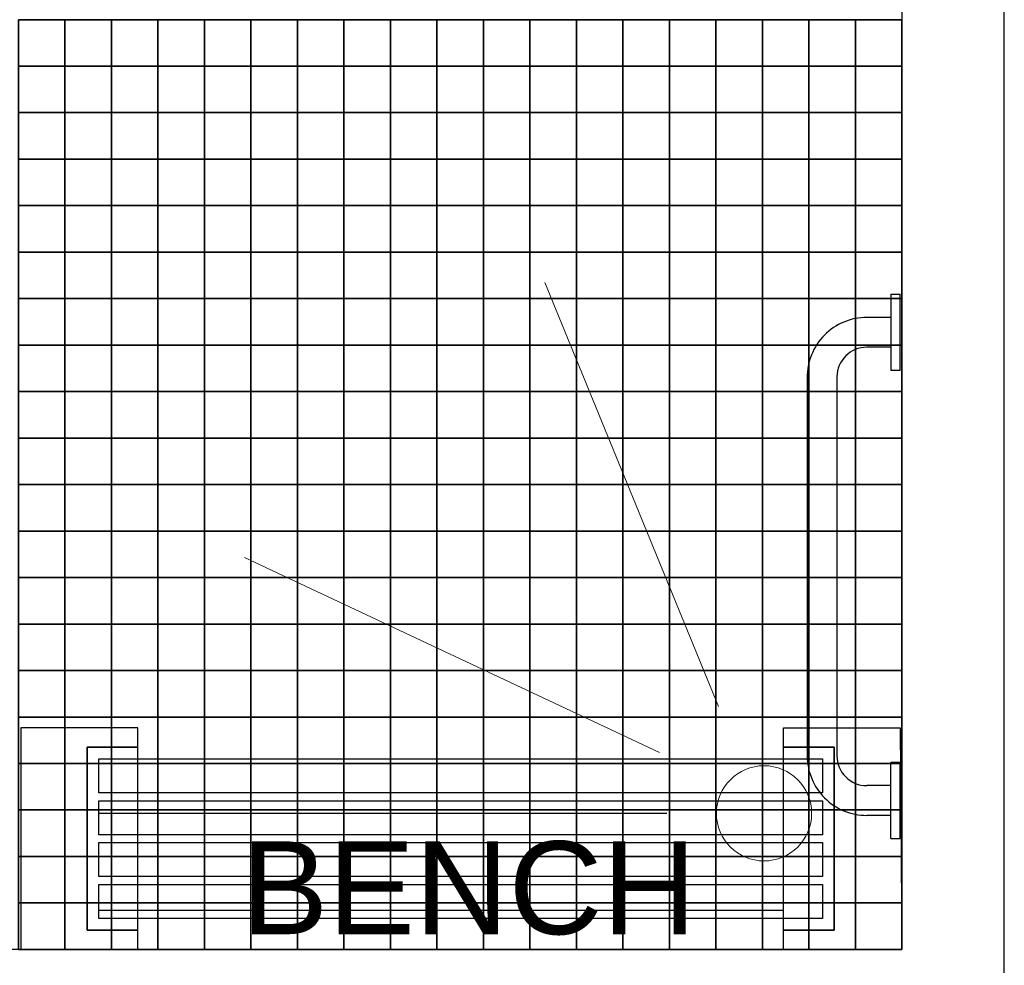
# Model space of a CAD drawing. Header units: millimetres. Extents: x -115474967 to 444143, y -74377 to 241828222.
# Tile 328 of 590: x -129907 to -128848, y 272635 to 273652. Entities that reach past the tile are written whole.
import ezdxf

# ---------------------------------------------------------------- set-up
doc = ezdxf.new("R2010")
doc.units = ezdxf.units.MM
doc.header["$MEASUREMENT"] = 0
for name, color, linetype in [('00-2 Fittings', 8, 'Continuous'), ('00-2 Walls', 4, 'Continuous'), ('00-3 Elev 02', 1, 'Continuous'), ('00-3 Elev 04', 8, 'Continuous'), ('FITT-SANT', 5, 'Continuous'), ('WINDOWS_AND_DOORS', 1, 'Continuous')]:
    doc.layers.add(name, color=color, linetype=linetype)
doc.layers.add('0_cons_01', color=40, linetype='Continuous', lineweight=0, plot=False)
doc.layers.add('G-____-____-TEXT', color=231, linetype='Continuous', lineweight=5)
doc.styles.add('Arial_2', font='arial.ttf', dxfattribs={"height": 150})

# ---------------------------------------------------------------- blocks, each defined once
blk = doc.blocks.new('1')
at = {"layer": '00-2 Fittings', "color": 9, "true_color": 0xc7c8ca}
for points in [[(-130052.3, 276760.3), (-130052.3, 276710.3), (-130102.3, 276710.3), (-130102.3, 276760.3)], [(-130002.3, 276760.3), (-130002.3, 276710.3), (-130052.3, 276710.3), (-130052.3, 276760.3)], [(-129952.3, 276760.3), (-129952.3, 276710.3), (-130002.3, 276710.3), (-130002.3, 276760.3)], [(-129902.3, 276760.3), (-129902.3, 276710.3), (-129952.3, 276710.3), (-129952.3, 276760.3)], [(-129852.3, 276760.3), (-129852.3, 276710.3), (-129902.3, 276710.3), (-129902.3, 276760.3)], [(-129802.3, 276760.3), (-129802.3, 276710.3), (-129852.3, 276710.3), (-129852.3, 276760.3)], [(-129752.3, 276760.3), (-129752.3, 276710.3), (-129802.3, 276710.3), (-129802.3, 276760.3)], [(-129702.3, 276760.3), (-129702.3, 276710.3), (-129752.3, 276710.3), (-129752.3, 276760.3)], [(-129652.3, 276760.3), (-129652.3, 276710.3), (-129702.3, 276710.3), (-129702.3, 276760.3)], [(-129602.3, 276760.3), (-129602.3, 276710.3), (-129652.3, 276710.3), (-129652.3, 276760.3)], [(-129552.3, 276760.3), (-129552.3, 276710.3), (-129602.3, 276710.3), (-129602.3, 276760.3)], [(-129502.3, 276760.3), (-129502.3, 276710.3), (-129552.3, 276710.3), (-129552.3, 276760.3)], [(-129452.3, 276760.3), (-129452.3, 276710.3), (-129502.3, 276710.3), (-129502.3, 276760.3)], [(-129402.3, 276760.3), (-129402.3, 276710.3), (-129452.3, 276710.3), (-129452.3, 276760.3)], [(-129352.3, 276760.3), (-129352.3, 276710.3), (-129402.3, 276710.3), (-129402.3, 276760.3)], [(-129302.3, 276760.3), (-129302.3, 276710.3), (-129352.3, 276710.3), (-129352.3, 276760.3)], [(-129252.3, 276760.3), (-129252.3, 276710.3), (-129302.3, 276710.3), (-129302.3, 276760.3)], [(-129202.3, 276760.3), (-129202.3, 276710.3), (-129252.3, 276710.3), (-129252.3, 276760.3)], [(-129152.3, 276760.3), (-129152.3, 276710.3), (-129202.3, 276710.3), (-129202.3, 276760.3)], [(-129102.3, 276760.3), (-129102.3, 276710.3), (-129152.3, 276710.3), (-129152.3, 276760.3)], [(-130052.3, 276710.3), (-130052.3, 276660.3), (-130102.3, 276660.3), (-130102.3, 276710.3)], [(-130002.3, 276710.3), (-130002.3, 276660.3), (-130052.3, 276660.3), (-130052.3, 276710.3)], [(-129952.3, 276710.3), (-129952.3, 276660.3), (-130002.3, 276660.3), (-130002.3, 276710.3)], [(-129902.3, 276710.3), (-129902.3, 276660.3), (-129952.3, 276660.3), (-129952.3, 276710.3)], [(-129852.3, 276710.3), (-129852.3, 276660.3), (-129902.3, 276660.3), (-129902.3, 276710.3)], [(-129802.3, 276710.3), (-129802.3, 276660.3), (-129852.3, 276660.3), (-129852.3, 276710.3)], [(-129752.3, 276710.3), (-129752.3, 276660.3), (-129802.3, 276660.3), (-129802.3, 276710.3)], [(-129702.3, 276710.3), (-129702.3, 276660.3), (-129752.3, 276660.3), (-129752.3, 276710.3)], [(-129652.3, 276710.3), (-129652.3, 276660.3), (-129702.3, 276660.3), (-129702.3, 276710.3)], [(-129602.3, 276710.3), (-129602.3, 276660.3), (-129652.3, 276660.3), (-129652.3, 276710.3)], [(-129552.3, 276710.3), (-129552.3, 276660.3), (-129602.3, 276660.3), (-129602.3, 276710.3)], [(-129502.3, 276710.3), (-129502.3, 276660.3), (-129552.3, 276660.3), (-129552.3, 276710.3)], [(-129452.3, 276710.3), (-129452.3, 276660.3), (-129502.3, 276660.3), (-129502.3, 276710.3)], [(-129402.3, 276710.3), (-129402.3, 276660.3), (-129452.3, 276660.3), (-129452.3, 276710.3)], [(-129352.3, 276710.3), (-129352.3, 276660.3), (-129402.3, 276660.3), (-129402.3, 276710.3)], [(-129302.3, 276710.3), (-129302.3, 276660.3), (-129352.3, 276660.3), (-129352.3, 276710.3)], [(-129252.3, 276710.3), (-129252.3, 276660.3), (-129302.3, 276660.3), (-129302.3, 276710.3)], [(-129202.3, 276710.3), (-129202.3, 276660.3), (-129252.3, 276660.3), (-129252.3, 276710.3)], [(-129152.3, 276710.3), (-129152.3, 276660.3), (-129202.3, 276660.3), (-129202.3, 276710.3)], [(-129102.3, 276710.3), (-129102.3, 276660.3), (-129152.3, 276660.3), (-129152.3, 276710.3)], [(-130052.3, 276660.3), (-130052.3, 276610.3), (-130102.3, 276610.3), (-130102.3, 276660.3)], [(-130002.3, 276660.3), (-130002.3, 276610.3), (-130052.3, 276610.3), (-130052.3, 276660.3)], [(-129952.3, 276660.3), (-129952.3, 276610.3), (-130002.3, 276610.3), (-130002.3, 276660.3)], [(-129902.3, 276660.3), (-129902.3, 276610.3), (-129952.3, 276610.3), (-129952.3, 276660.3)], [(-129852.3, 276660.3), (-129852.3, 276610.3), (-129902.3, 276610.3), (-129902.3, 276660.3)], [(-129802.3, 276660.3), (-129802.3, 276610.3), (-129852.3, 276610.3), (-129852.3, 276660.3)], [(-129752.3, 276660.3), (-129752.3, 276610.3), (-129802.3, 276610.3), (-129802.3, 276660.3)], [(-129702.3, 276660.3), (-129702.3, 276610.3), (-129752.3, 276610.3), (-129752.3, 276660.3)], [(-129652.3, 276660.3), (-129652.3, 276610.3), (-129702.3, 276610.3), (-129702.3, 276660.3)], [(-129602.3, 276660.3), (-129602.3, 276610.3), (-129652.3, 276610.3), (-129652.3, 276660.3)], [(-129552.3, 276660.3), (-129552.3, 276610.3), (-129602.3, 276610.3), (-129602.3, 276660.3)], [(-129502.3, 276660.3), (-129502.3, 276610.3), (-129552.3, 276610.3), (-129552.3, 276660.3)], [(-129452.3, 276660.3), (-129452.3, 276610.3), (-129502.3, 276610.3), (-129502.3, 276660.3)], [(-129402.3, 276660.3), (-129402.3, 276610.3), (-129452.3, 276610.3), (-129452.3, 276660.3)], [(-129352.3, 276660.3), (-129352.3, 276610.3), (-129402.3, 276610.3), (-129402.3, 276660.3)], [(-129302.3, 276660.3), (-129302.3, 276610.3), (-129352.3, 276610.3), (-129352.3, 276660.3)], [(-129252.3, 276660.3), (-129252.3, 276610.3), (-129302.3, 276610.3), (-129302.3, 276660.3)], [(-129202.3, 276660.3), (-129202.3, 276610.3), (-129252.3, 276610.3), (-129252.3, 276660.3)], [(-129152.3, 276660.3), (-129152.3, 276610.3), (-129202.3, 276610.3), (-129202.3, 276660.3)], [(-129102.3, 276660.3), (-129102.3, 276610.3), (-129152.3, 276610.3), (-129152.3, 276660.3)], [(-130052.3, 276610.3), (-130052.3, 276560.3), (-130102.3, 276560.3), (-130102.3, 276610.3)], [(-130002.3, 276610.3), (-130002.3, 276560.3), (-130052.3, 276560.3), (-130052.3, 276610.3)], [(-129952.3, 276610.3), (-129952.3, 276560.3), (-130002.3, 276560.3), (-130002.3, 276610.3)], [(-129902.3, 276610.3), (-129902.3, 276560.3), (-129952.3, 276560.3), (-129952.3, 276610.3)], [(-129852.3, 276610.3), (-129852.3, 276560.3), (-129902.3, 276560.3), (-129902.3, 276610.3)], [(-129802.3, 276610.3), (-129802.3, 276560.3), (-129852.3, 276560.3), (-129852.3, 276610.3)], [(-129752.3, 276610.3), (-129752.3, 276560.3), (-129802.3, 276560.3), (-129802.3, 276610.3)], [(-129702.3, 276610.3), (-129702.3, 276560.3), (-129752.3, 276560.3), (-129752.3, 276610.3)], [(-129652.3, 276610.3), (-129652.3, 276560.3), (-129702.3, 276560.3), (-129702.3, 276610.3)], [(-129602.3, 276610.3), (-129602.3, 276560.3), (-129652.3, 276560.3), (-129652.3, 276610.3)], [(-129552.3, 276610.3), (-129552.3, 276560.3), (-129602.3, 276560.3), (-129602.3, 276610.3)], [(-129502.3, 276610.3), (-129502.3, 276560.3), (-129552.3, 276560.3), (-129552.3, 276610.3)], [(-129452.3, 276610.3), (-129452.3, 276560.3), (-129502.3, 276560.3), (-129502.3, 276610.3)], [(-129402.3, 276610.3), (-129402.3, 276560.3), (-129452.3, 276560.3), (-129452.3, 276610.3)], [(-129352.3, 276610.3), (-129352.3, 276560.3), (-129402.3, 276560.3), (-129402.3, 276610.3)], [(-129302.3, 276610.3), (-129302.3, 276560.3), (-129352.3, 276560.3), (-129352.3, 276610.3)], [(-129252.3, 276610.3), (-129252.3, 276560.3), (-129302.3, 276560.3), (-129302.3, 276610.3)], [(-129202.3, 276610.3), (-129202.3, 276560.3), (-129252.3, 276560.3), (-129252.3, 276610.3)], [(-129152.3, 276610.3), (-129152.3, 276560.3), (-129202.3, 276560.3), (-129202.3, 276610.3)], [(-129102.3, 276610.3), (-129102.3, 276560.3), (-129152.3, 276560.3), (-129152.3, 276610.3)], [(-130052.3, 276560.3), (-130052.3, 276510.3), (-130102.3, 276510.3), (-130102.3, 276560.3)], [(-130002.3, 276560.3), (-130002.3, 276510.3), (-130052.3, 276510.3), (-130052.3, 276560.3)], [(-129952.3, 276560.3), (-129952.3, 276510.3), (-130002.3, 276510.3), (-130002.3, 276560.3)], [(-129902.3, 276560.3), (-129902.3, 276510.3), (-129952.3, 276510.3), (-129952.3, 276560.3)], [(-129852.3, 276560.3), (-129852.3, 276510.3), (-129902.3, 276510.3), (-129902.3, 276560.3)], [(-129802.3, 276560.3), (-129802.3, 276510.3), (-129852.3, 276510.3), (-129852.3, 276560.3)], [(-129752.3, 276560.3), (-129752.3, 276510.3), (-129802.3, 276510.3), (-129802.3, 276560.3)], [(-129702.3, 276560.3), (-129702.3, 276510.3), (-129752.3, 276510.3), (-129752.3, 276560.3)], [(-129652.3, 276560.3), (-129652.3, 276510.3), (-129702.3, 276510.3), (-129702.3, 276560.3)], [(-129602.3, 276560.3), (-129602.3, 276510.3), (-129652.3, 276510.3), (-129652.3, 276560.3)], [(-129552.3, 276560.3), (-129552.3, 276510.3), (-129602.3, 276510.3), (-129602.3, 276560.3)], [(-129502.3, 276560.3), (-129502.3, 276510.3), (-129552.3, 276510.3), (-129552.3, 276560.3)], [(-129452.3, 276560.3), (-129452.3, 276510.3), (-129502.3, 276510.3), (-129502.3, 276560.3)], [(-129402.3, 276560.3), (-129402.3, 276510.3), (-129452.3, 276510.3), (-129452.3, 276560.3)], [(-129352.3, 276560.3), (-129352.3, 276510.3), (-129402.3, 276510.3), (-129402.3, 276560.3)], [(-129302.3, 276560.3), (-129302.3, 276510.3), (-129352.3, 276510.3), (-129352.3, 276560.3)], [(-129252.3, 276560.3), (-129252.3, 276510.3), (-129302.3, 276510.3), (-129302.3, 276560.3)], [(-129202.3, 276560.3), (-129202.3, 276510.3), (-129252.3, 276510.3), (-129252.3, 276560.3)], [(-129152.3, 276560.3), (-129152.3, 276510.3), (-129202.3, 276510.3), (-129202.3, 276560.3)], [(-129102.3, 276560.3), (-129102.3, 276510.3), (-129152.3, 276510.3), (-129152.3, 276560.3)], [(-130052.3, 276510.3), (-130052.3, 276460.3), (-130102.3, 276460.3), (-130102.3, 276510.3)], [(-130002.3, 276510.3), (-130002.3, 276460.3), (-130052.3, 276460.3), (-130052.3, 276510.3)], [(-129952.3, 276510.3), (-129952.3, 276460.3), (-130002.3, 276460.3), (-130002.3, 276510.3)], [(-129902.3, 276510.3), (-129902.3, 276460.3), (-129952.3, 276460.3), (-129952.3, 276510.3)], [(-129852.3, 276510.3), (-129852.3, 276460.3), (-129902.3, 276460.3), (-129902.3, 276510.3)], [(-129802.3, 276510.3), (-129802.3, 276460.3), (-129852.3, 276460.3), (-129852.3, 276510.3)], [(-129752.3, 276510.3), (-129752.3, 276460.3), (-129802.3, 276460.3), (-129802.3, 276510.3)], [(-129702.3, 276510.3), (-129702.3, 276460.3), (-129752.3, 276460.3), (-129752.3, 276510.3)], [(-129652.3, 276510.3), (-129652.3, 276460.3), (-129702.3, 276460.3), (-129702.3, 276510.3)], [(-129602.3, 276510.3), (-129602.3, 276460.3), (-129652.3, 276460.3), (-129652.3, 276510.3)], [(-129552.3, 276510.3), (-129552.3, 276460.3), (-129602.3, 276460.3), (-129602.3, 276510.3)], [(-129502.3, 276510.3), (-129502.3, 276460.3), (-129552.3, 276460.3), (-129552.3, 276510.3)], [(-129452.3, 276510.3), (-129452.3, 276460.3), (-129502.3, 276460.3), (-129502.3, 276510.3)], [(-129402.3, 276510.3), (-129402.3, 276460.3), (-129452.3, 276460.3), (-129452.3, 276510.3)], [(-129352.3, 276510.3), (-129352.3, 276460.3), (-129402.3, 276460.3), (-129402.3, 276510.3)], [(-129302.3, 276510.3), (-129302.3, 276460.3), (-129352.3, 276460.3), (-129352.3, 276510.3)], [(-129252.3, 276510.3), (-129252.3, 276460.3), (-129302.3, 276460.3), (-129302.3, 276510.3)], [(-129202.3, 276510.3), (-129202.3, 276460.3), (-129252.3, 276460.3), (-129252.3, 276510.3)], [(-129152.3, 276510.3), (-129152.3, 276460.3), (-129202.3, 276460.3), (-129202.3, 276510.3)], [(-129102.3, 276510.3), (-129102.3, 276460.3), (-129152.3, 276460.3), (-129152.3, 276510.3)], [(-130052.3, 276460.3), (-130052.3, 276410.3), (-130102.3, 276410.3), (-130102.3, 276460.3)], [(-130002.3, 276460.3), (-130002.3, 276410.3), (-130052.3, 276410.3), (-130052.3, 276460.3)], [(-129952.3, 276460.3), (-129952.3, 276410.3), (-130002.3, 276410.3), (-130002.3, 276460.3)], [(-129902.3, 276460.3), (-129902.3, 276410.3), (-129952.3, 276410.3), (-129952.3, 276460.3)], [(-129852.3, 276460.3), (-129852.3, 276410.3), (-129902.3, 276410.3), (-129902.3, 276460.3)], [(-129802.3, 276460.3), (-129802.3, 276410.3), (-129852.3, 276410.3), (-129852.3, 276460.3)], [(-129752.3, 276460.3), (-129752.3, 276410.3), (-129802.3, 276410.3), (-129802.3, 276460.3)], [(-129702.3, 276460.3), (-129702.3, 276410.3), (-129752.3, 276410.3), (-129752.3, 276460.3)], [(-129652.3, 276460.3), (-129652.3, 276410.3), (-129702.3, 276410.3), (-129702.3, 276460.3)], [(-129602.3, 276460.3), (-129602.3, 276410.3), (-129652.3, 276410.3), (-129652.3, 276460.3)], [(-129552.3, 276460.3), (-129552.3, 276410.3), (-129602.3, 276410.3), (-129602.3, 276460.3)], [(-129502.3, 276460.3), (-129502.3, 276410.3), (-129552.3, 276410.3), (-129552.3, 276460.3)], [(-129452.3, 276460.3), (-129452.3, 276410.3), (-129502.3, 276410.3), (-129502.3, 276460.3)], [(-129402.3, 276460.3), (-129402.3, 276410.3), (-129452.3, 276410.3), (-129452.3, 276460.3)], [(-129352.3, 276460.3), (-129352.3, 276410.3), (-129402.3, 276410.3), (-129402.3, 276460.3)], [(-129302.3, 276460.3), (-129302.3, 276410.3), (-129352.3, 276410.3), (-129352.3, 276460.3)], [(-129252.3, 276460.3), (-129252.3, 276410.3), (-129302.3, 276410.3), (-129302.3, 276460.3)], [(-129202.3, 276460.3), (-129202.3, 276410.3), (-129252.3, 276410.3), (-129252.3, 276460.3)], [(-129152.3, 276460.3), (-129152.3, 276410.3), (-129202.3, 276410.3), (-129202.3, 276460.3)], [(-129102.3, 276460.3), (-129102.3, 276410.3), (-129152.3, 276410.3), (-129152.3, 276460.3)], [(-130052.3, 276410.3), (-130052.3, 276360.3), (-130102.3, 276360.3), (-130102.3, 276410.3)], [(-130002.3, 276410.3), (-130002.3, 276360.3), (-130052.3, 276360.3), (-130052.3, 276410.3)], [(-129952.3, 276410.3), (-129952.3, 276360.3), (-130002.3, 276360.3), (-130002.3, 276410.3)], [(-129902.3, 276410.3), (-129902.3, 276360.3), (-129952.3, 276360.3), (-129952.3, 276410.3)], [(-129852.3, 276410.3), (-129852.3, 276360.3), (-129902.3, 276360.3), (-129902.3, 276410.3)], [(-129802.3, 276410.3), (-129802.3, 276360.3), (-129852.3, 276360.3), (-129852.3, 276410.3)], [(-129752.3, 276410.3), (-129752.3, 276360.3), (-129802.3, 276360.3), (-129802.3, 276410.3)], [(-129702.3, 276410.3), (-129702.3, 276360.3), (-129752.3, 276360.3), (-129752.3, 276410.3)], [(-129652.3, 276410.3), (-129652.3, 276360.3), (-129702.3, 276360.3), (-129702.3, 276410.3)], [(-129602.3, 276410.3), (-129602.3, 276360.3), (-129652.3, 276360.3), (-129652.3, 276410.3)], [(-129552.3, 276410.3), (-129552.3, 276360.3), (-129602.3, 276360.3), (-129602.3, 276410.3)], [(-129502.3, 276410.3), (-129502.3, 276360.3), (-129552.3, 276360.3), (-129552.3, 276410.3)], [(-129452.3, 276410.3), (-129452.3, 276360.3), (-129502.3, 276360.3), (-129502.3, 276410.3)], [(-129402.3, 276410.3), (-129402.3, 276360.3), (-129452.3, 276360.3), (-129452.3, 276410.3)], [(-129352.3, 276410.3), (-129352.3, 276360.3), (-129402.3, 276360.3), (-129402.3, 276410.3)], [(-129302.3, 276410.3), (-129302.3, 276360.3), (-129352.3, 276360.3), (-129352.3, 276410.3)], [(-129252.3, 276410.3), (-129252.3, 276360.3), (-129302.3, 276360.3), (-129302.3, 276410.3)], [(-129202.3, 276410.3), (-129202.3, 276360.3), (-129252.3, 276360.3), (-129252.3, 276410.3)], [(-129152.3, 276410.3), (-129152.3, 276360.3), (-129202.3, 276360.3), (-129202.3, 276410.3)], [(-129102.3, 276410.3), (-129102.3, 276360.3), (-129152.3, 276360.3), (-129152.3, 276410.3)], [(-130052.3, 276360.3), (-130052.3, 276310.3), (-130102.3, 276310.3), (-130102.3, 276360.3)], [(-130002.3, 276360.3), (-130002.3, 276310.3), (-130052.3, 276310.3), (-130052.3, 276360.3)], [(-129952.3, 276360.3), (-129952.3, 276310.3), (-130002.3, 276310.3), (-130002.3, 276360.3)], [(-129902.3, 276360.3), (-129902.3, 276310.3), (-129952.3, 276310.3), (-129952.3, 276360.3)], [(-129852.3, 276360.3), (-129852.3, 276310.3), (-129902.3, 276310.3), (-129902.3, 276360.3)], [(-129802.3, 276360.3), (-129802.3, 276310.3), (-129852.3, 276310.3), (-129852.3, 276360.3)], [(-129752.3, 276360.3), (-129752.3, 276310.3), (-129802.3, 276310.3), (-129802.3, 276360.3)], [(-129702.3, 276360.3), (-129702.3, 276310.3), (-129752.3, 276310.3), (-129752.3, 276360.3)], [(-129652.3, 276360.3), (-129652.3, 276310.3), (-129702.3, 276310.3), (-129702.3, 276360.3)], [(-129602.3, 276360.3), (-129602.3, 276310.3), (-129652.3, 276310.3), (-129652.3, 276360.3)], [(-129552.3, 276360.3), (-129552.3, 276310.3), (-129602.3, 276310.3), (-129602.3, 276360.3)], [(-129502.3, 276360.3), (-129502.3, 276310.3), (-129552.3, 276310.3), (-129552.3, 276360.3)], [(-129452.3, 276360.3), (-129452.3, 276310.3), (-129502.3, 276310.3), (-129502.3, 276360.3)], [(-129402.3, 276360.3), (-129402.3, 276310.3), (-129452.3, 276310.3), (-129452.3, 276360.3)], [(-129352.3, 276360.3), (-129352.3, 276310.3), (-129402.3, 276310.3), (-129402.3, 276360.3)], [(-129302.3, 276360.3), (-129302.3, 276310.3), (-129352.3, 276310.3), (-129352.3, 276360.3)], [(-129252.3, 276360.3), (-129252.3, 276310.3), (-129302.3, 276310.3), (-129302.3, 276360.3)], [(-129202.3, 276360.3), (-129202.3, 276310.3), (-129252.3, 276310.3), (-129252.3, 276360.3)], [(-129152.3, 276360.3), (-129152.3, 276310.3), (-129202.3, 276310.3), (-129202.3, 276360.3)], [(-129102.3, 276360.3), (-129102.3, 276310.3), (-129152.3, 276310.3), (-129152.3, 276360.3)], [(-130052.3, 276310.3), (-130052.3, 276260.3), (-130102.3, 276260.3), (-130102.3, 276310.3)], [(-130002.3, 276310.3), (-130002.3, 276260.3), (-130052.3, 276260.3), (-130052.3, 276310.3)], [(-129952.3, 276310.3), (-129952.3, 276260.3), (-130002.3, 276260.3), (-130002.3, 276310.3)], [(-129902.3, 276310.3), (-129902.3, 276260.3), (-129952.3, 276260.3), (-129952.3, 276310.3)], [(-129852.3, 276310.3), (-129852.3, 276260.3), (-129902.3, 276260.3), (-129902.3, 276310.3)], [(-129802.3, 276310.3), (-129802.3, 276260.3), (-129852.3, 276260.3), (-129852.3, 276310.3)], [(-129752.3, 276310.3), (-129752.3, 276260.3), (-129802.3, 276260.3), (-129802.3, 276310.3)], [(-129702.3, 276310.3), (-129702.3, 276260.3), (-129752.3, 276260.3), (-129752.3, 276310.3)], [(-129652.3, 276310.3), (-129652.3, 276260.3), (-129702.3, 276260.3), (-129702.3, 276310.3)], [(-129602.3, 276310.3), (-129602.3, 276260.3), (-129652.3, 276260.3), (-129652.3, 276310.3)], [(-129552.3, 276310.3), (-129552.3, 276260.3), (-129602.3, 276260.3), (-129602.3, 276310.3)], [(-129502.3, 276310.3), (-129502.3, 276260.3), (-129552.3, 276260.3), (-129552.3, 276310.3)], [(-129452.3, 276310.3), (-129452.3, 276260.3), (-129502.3, 276260.3), (-129502.3, 276310.3)], [(-129402.3, 276310.3), (-129402.3, 276260.3), (-129452.3, 276260.3), (-129452.3, 276310.3)], [(-129352.3, 276310.3), (-129352.3, 276260.3), (-129402.3, 276260.3), (-129402.3, 276310.3)], [(-129302.3, 276310.3), (-129302.3, 276260.3), (-129352.3, 276260.3), (-129352.3, 276310.3)], [(-129252.3, 276310.3), (-129252.3, 276260.3), (-129302.3, 276260.3), (-129302.3, 276310.3)], [(-129202.3, 276310.3), (-129202.3, 276260.3), (-129252.3, 276260.3), (-129252.3, 276310.3)], [(-129152.3, 276310.3), (-129152.3, 276260.3), (-129202.3, 276260.3), (-129202.3, 276310.3)], [(-129102.3, 276310.3), (-129102.3, 276260.3), (-129152.3, 276260.3), (-129152.3, 276310.3)], [(-130052.3, 276260.3), (-130052.3, 276210.3), (-130102.3, 276210.3), (-130102.3, 276260.3)], [(-130002.3, 276260.3), (-130002.3, 276210.3), (-130052.3, 276210.3), (-130052.3, 276260.3)], [(-129952.3, 276260.3), (-129952.3, 276210.3), (-130002.3, 276210.3), (-130002.3, 276260.3)], [(-129902.3, 276260.3), (-129902.3, 276210.3), (-129952.3, 276210.3), (-129952.3, 276260.3)], [(-129852.3, 276260.3), (-129852.3, 276210.3), (-129902.3, 276210.3), (-129902.3, 276260.3)], [(-129802.3, 276260.3), (-129802.3, 276210.3), (-129852.3, 276210.3), (-129852.3, 276260.3)], [(-129752.3, 276260.3), (-129752.3, 276210.3), (-129802.3, 276210.3), (-129802.3, 276260.3)], [(-129702.3, 276260.3), (-129702.3, 276210.3), (-129752.3, 276210.3), (-129752.3, 276260.3)], [(-129652.3, 276260.3), (-129652.3, 276210.3), (-129702.3, 276210.3), (-129702.3, 276260.3)], [(-129602.3, 276260.3), (-129602.3, 276210.3), (-129652.3, 276210.3), (-129652.3, 276260.3)], [(-129552.3, 276260.3), (-129552.3, 276210.3), (-129602.3, 276210.3), (-129602.3, 276260.3)], [(-129502.3, 276260.3), (-129502.3, 276210.3), (-129552.3, 276210.3), (-129552.3, 276260.3)], [(-129452.3, 276260.3), (-129452.3, 276210.3), (-129502.3, 276210.3), (-129502.3, 276260.3)], [(-129402.3, 276260.3), (-129402.3, 276210.3), (-129452.3, 276210.3), (-129452.3, 276260.3)], [(-129352.3, 276260.3), (-129352.3, 276210.3), (-129402.3, 276210.3), (-129402.3, 276260.3)], [(-129302.3, 276260.3), (-129302.3, 276210.3), (-129352.3, 276210.3), (-129352.3, 276260.3)], [(-129252.3, 276260.3), (-129252.3, 276210.3), (-129302.3, 276210.3), (-129302.3, 276260.3)], [(-129202.3, 276260.3), (-129202.3, 276210.3), (-129252.3, 276210.3), (-129252.3, 276260.3)], [(-129152.3, 276260.3), (-129152.3, 276210.3), (-129202.3, 276210.3), (-129202.3, 276260.3)], [(-129102.3, 276260.3), (-129102.3, 276210.3), (-129152.3, 276210.3), (-129152.3, 276260.3)], [(-130052.3, 276210.3), (-130052.3, 276160.3), (-130102.3, 276160.3), (-130102.3, 276210.3)], [(-130002.3, 276210.3), (-130002.3, 276160.3), (-130052.3, 276160.3), (-130052.3, 276210.3)], [(-129952.3, 276210.3), (-129952.3, 276160.3), (-130002.3, 276160.3), (-130002.3, 276210.3)], [(-129902.3, 276210.3), (-129902.3, 276160.3), (-129952.3, 276160.3), (-129952.3, 276210.3)], [(-129852.3, 276210.3), (-129852.3, 276160.3), (-129902.3, 276160.3), (-129902.3, 276210.3)], [(-129802.3, 276210.3), (-129802.3, 276160.3), (-129852.3, 276160.3), (-129852.3, 276210.3)], [(-129752.3, 276210.3), (-129752.3, 276160.3), (-129802.3, 276160.3), (-129802.3, 276210.3)], [(-129702.3, 276210.3), (-129702.3, 276160.3), (-129752.3, 276160.3), (-129752.3, 276210.3)], [(-129652.3, 276210.3), (-129652.3, 276160.3), (-129702.3, 276160.3), (-129702.3, 276210.3)], [(-129602.3, 276210.3), (-129602.3, 276160.3), (-129652.3, 276160.3), (-129652.3, 276210.3)], [(-129552.3, 276210.3), (-129552.3, 276160.3), (-129602.3, 276160.3), (-129602.3, 276210.3)], [(-129502.3, 276210.3), (-129502.3, 276160.3), (-129552.3, 276160.3), (-129552.3, 276210.3)], [(-129452.3, 276210.3), (-129452.3, 276160.3), (-129502.3, 276160.3), (-129502.3, 276210.3)], [(-129402.3, 276210.3), (-129402.3, 276160.3), (-129452.3, 276160.3), (-129452.3, 276210.3)], [(-129352.3, 276210.3), (-129352.3, 276160.3), (-129402.3, 276160.3), (-129402.3, 276210.3)], [(-129302.3, 276210.3), (-129302.3, 276160.3), (-129352.3, 276160.3), (-129352.3, 276210.3)], [(-129252.3, 276210.3), (-129252.3, 276160.3), (-129302.3, 276160.3), (-129302.3, 276210.3)], [(-129202.3, 276210.3), (-129202.3, 276160.3), (-129252.3, 276160.3), (-129252.3, 276210.3)], [(-129152.3, 276210.3), (-129152.3, 276160.3), (-129202.3, 276160.3), (-129202.3, 276210.3)], [(-129102.3, 276210.3), (-129102.3, 276160.3), (-129152.3, 276160.3), (-129152.3, 276210.3)], [(-130052.3, 276160.3), (-130052.3, 276110.3), (-130102.3, 276110.3), (-130102.3, 276160.3)], [(-130002.3, 276160.3), (-130002.3, 276110.3), (-130052.3, 276110.3), (-130052.3, 276160.3)], [(-129952.3, 276160.3), (-129952.3, 276110.3), (-130002.3, 276110.3), (-130002.3, 276160.3)], [(-129902.3, 276160.3), (-129902.3, 276110.3), (-129952.3, 276110.3), (-129952.3, 276160.3)], [(-129852.3, 276160.3), (-129852.3, 276110.3), (-129902.3, 276110.3), (-129902.3, 276160.3)], [(-129802.3, 276160.3), (-129802.3, 276110.3), (-129852.3, 276110.3), (-129852.3, 276160.3)], [(-129752.3, 276160.3), (-129752.3, 276110.3), (-129802.3, 276110.3), (-129802.3, 276160.3)], [(-129702.3, 276160.3), (-129702.3, 276110.3), (-129752.3, 276110.3), (-129752.3, 276160.3)], [(-129652.3, 276160.3), (-129652.3, 276110.3), (-129702.3, 276110.3), (-129702.3, 276160.3)], [(-129602.3, 276160.3), (-129602.3, 276110.3), (-129652.3, 276110.3), (-129652.3, 276160.3)], [(-129552.3, 276160.3), (-129552.3, 276110.3), (-129602.3, 276110.3), (-129602.3, 276160.3)], [(-129502.3, 276160.3), (-129502.3, 276110.3), (-129552.3, 276110.3), (-129552.3, 276160.3)], [(-129452.3, 276160.3), (-129452.3, 276110.3), (-129502.3, 276110.3), (-129502.3, 276160.3)], [(-129402.3, 276160.3), (-129402.3, 276110.3), (-129452.3, 276110.3), (-129452.3, 276160.3)], [(-129352.3, 276160.3), (-129352.3, 276110.3), (-129402.3, 276110.3), (-129402.3, 276160.3)], [(-129302.3, 276160.3), (-129302.3, 276110.3), (-129352.3, 276110.3), (-129352.3, 276160.3)], [(-129252.3, 276160.3), (-129252.3, 276110.3), (-129302.3, 276110.3), (-129302.3, 276160.3)], [(-129202.3, 276160.3), (-129202.3, 276110.3), (-129252.3, 276110.3), (-129252.3, 276160.3)], [(-129152.3, 276160.3), (-129152.3, 276110.3), (-129202.3, 276110.3), (-129202.3, 276160.3)], [(-129102.3, 276160.3), (-129102.3, 276110.3), (-129152.3, 276110.3), (-129152.3, 276160.3)], [(-130052.3, 276110.3), (-130052.3, 276060.3), (-130102.3, 276060.3), (-130102.3, 276110.3)], [(-130002.3, 276110.3), (-130002.3, 276060.3), (-130052.3, 276060.3), (-130052.3, 276110.3)], [(-129952.3, 276110.3), (-129952.3, 276060.3), (-130002.3, 276060.3), (-130002.3, 276110.3)], [(-129902.3, 276110.3), (-129902.3, 276060.3), (-129952.3, 276060.3), (-129952.3, 276110.3)], [(-129852.3, 276110.3), (-129852.3, 276060.3), (-129902.3, 276060.3), (-129902.3, 276110.3)], [(-129802.3, 276110.3), (-129802.3, 276060.3), (-129852.3, 276060.3), (-129852.3, 276110.3)], [(-129752.3, 276110.3), (-129752.3, 276060.3), (-129802.3, 276060.3), (-129802.3, 276110.3)], [(-129702.3, 276110.3), (-129702.3, 276060.3), (-129752.3, 276060.3), (-129752.3, 276110.3)], [(-129652.3, 276110.3), (-129652.3, 276060.3), (-129702.3, 276060.3), (-129702.3, 276110.3)], [(-129602.3, 276110.3), (-129602.3, 276060.3), (-129652.3, 276060.3), (-129652.3, 276110.3)], [(-129552.3, 276110.3), (-129552.3, 276060.3), (-129602.3, 276060.3), (-129602.3, 276110.3)], [(-129502.3, 276110.3), (-129502.3, 276060.3), (-129552.3, 276060.3), (-129552.3, 276110.3)], [(-129452.3, 276110.3), (-129452.3, 276060.3), (-129502.3, 276060.3), (-129502.3, 276110.3)], [(-129402.3, 276110.3), (-129402.3, 276060.3), (-129452.3, 276060.3), (-129452.3, 276110.3)], [(-129352.3, 276110.3), (-129352.3, 276060.3), (-129402.3, 276060.3), (-129402.3, 276110.3)], [(-129302.3, 276110.3), (-129302.3, 276060.3), (-129352.3, 276060.3), (-129352.3, 276110.3)], [(-129252.3, 276110.3), (-129252.3, 276060.3), (-129302.3, 276060.3), (-129302.3, 276110.3)], [(-129202.3, 276110.3), (-129202.3, 276060.3), (-129252.3, 276060.3), (-129252.3, 276110.3)], [(-129152.3, 276110.3), (-129152.3, 276060.3), (-129202.3, 276060.3), (-129202.3, 276110.3)], [(-129102.3, 276110.3), (-129102.3, 276060.3), (-129152.3, 276060.3), (-129152.3, 276110.3)], [(-130052.3, 276060.3), (-130052.3, 276010.3), (-130102.3, 276010.3), (-130102.3, 276060.3)], [(-130002.3, 276060.3), (-130002.3, 276010.3), (-130052.3, 276010.3), (-130052.3, 276060.3)], [(-129952.3, 276060.3), (-129952.3, 276010.3), (-130002.3, 276010.3), (-130002.3, 276060.3)], [(-129902.3, 276060.3), (-129902.3, 276010.3), (-129952.3, 276010.3), (-129952.3, 276060.3)], [(-129852.3, 276060.3), (-129852.3, 276010.3), (-129902.3, 276010.3), (-129902.3, 276060.3)], [(-129802.3, 276060.3), (-129802.3, 276010.3), (-129852.3, 276010.3), (-129852.3, 276060.3)], [(-129752.3, 276060.3), (-129752.3, 276010.3), (-129802.3, 276010.3), (-129802.3, 276060.3)], [(-129702.3, 276060.3), (-129702.3, 276010.3), (-129752.3, 276010.3), (-129752.3, 276060.3)], [(-129652.3, 276060.3), (-129652.3, 276010.3), (-129702.3, 276010.3), (-129702.3, 276060.3)], [(-129602.3, 276060.3), (-129602.3, 276010.3), (-129652.3, 276010.3), (-129652.3, 276060.3)], [(-129552.3, 276060.3), (-129552.3, 276010.3), (-129602.3, 276010.3), (-129602.3, 276060.3)], [(-129502.3, 276060.3), (-129502.3, 276010.3), (-129552.3, 276010.3), (-129552.3, 276060.3)], [(-129452.3, 276060.3), (-129452.3, 276010.3), (-129502.3, 276010.3), (-129502.3, 276060.3)], [(-129402.3, 276060.3), (-129402.3, 276010.3), (-129452.3, 276010.3), (-129452.3, 276060.3)], [(-129352.3, 276060.3), (-129352.3, 276010.3), (-129402.3, 276010.3), (-129402.3, 276060.3)], [(-129302.3, 276060.3), (-129302.3, 276010.3), (-129352.3, 276010.3), (-129352.3, 276060.3)], [(-129252.3, 276060.3), (-129252.3, 276010.3), (-129302.3, 276010.3), (-129302.3, 276060.3)], [(-129202.3, 276060.3), (-129202.3, 276010.3), (-129252.3, 276010.3), (-129252.3, 276060.3)], [(-129152.3, 276060.3), (-129152.3, 276010.3), (-129202.3, 276010.3), (-129202.3, 276060.3)], [(-129102.3, 276060.3), (-129102.3, 276010.3), (-129152.3, 276010.3), (-129152.3, 276060.3)], [(-130052.3, 276010.3), (-130052.3, 275960.3), (-130102.3, 275960.3), (-130102.3, 276010.3)], [(-130002.3, 276010.3), (-130002.3, 275960.3), (-130052.3, 275960.3), (-130052.3, 276010.3)], [(-129952.3, 276010.3), (-129952.3, 275960.3), (-130002.3, 275960.3), (-130002.3, 276010.3)], [(-129902.3, 276010.3), (-129902.3, 275960.3), (-129952.3, 275960.3), (-129952.3, 276010.3)], [(-129852.3, 276010.3), (-129852.3, 275960.3), (-129902.3, 275960.3), (-129902.3, 276010.3)], [(-129802.3, 276010.3), (-129802.3, 275960.3), (-129852.3, 275960.3), (-129852.3, 276010.3)], [(-129752.3, 276010.3), (-129752.3, 275960.3), (-129802.3, 275960.3), (-129802.3, 276010.3)], [(-129702.3, 276010.3), (-129702.3, 275960.3), (-129752.3, 275960.3), (-129752.3, 276010.3)], [(-129652.3, 276010.3), (-129652.3, 275960.3), (-129702.3, 275960.3), (-129702.3, 276010.3)], [(-129602.3, 276010.3), (-129602.3, 275960.3), (-129652.3, 275960.3), (-129652.3, 276010.3)], [(-129552.3, 276010.3), (-129552.3, 275960.3), (-129602.3, 275960.3), (-129602.3, 276010.3)], [(-129502.3, 276010.3), (-129502.3, 275960.3), (-129552.3, 275960.3), (-129552.3, 276010.3)], [(-129452.3, 276010.3), (-129452.3, 275960.3), (-129502.3, 275960.3), (-129502.3, 276010.3)], [(-129402.3, 276010.3), (-129402.3, 275960.3), (-129452.3, 275960.3), (-129452.3, 276010.3)], [(-129352.3, 276010.3), (-129352.3, 275960.3), (-129402.3, 275960.3), (-129402.3, 276010.3)], [(-129302.3, 276010.3), (-129302.3, 275960.3), (-129352.3, 275960.3), (-129352.3, 276010.3)], [(-129252.3, 276010.3), (-129252.3, 275960.3), (-129302.3, 275960.3), (-129302.3, 276010.3)], [(-129202.3, 276010.3), (-129202.3, 275960.3), (-129252.3, 275960.3), (-129252.3, 276010.3)], [(-129152.3, 276010.3), (-129152.3, 275960.3), (-129202.3, 275960.3), (-129202.3, 276010.3)], [(-129102.3, 276010.3), (-129102.3, 275960.3), (-129152.3, 275960.3), (-129152.3, 276010.3)], [(-130052.3, 275960.3), (-130052.3, 275910.3), (-130102.3, 275910.3), (-130102.3, 275960.3)], [(-130002.3, 275960.3), (-130002.3, 275910.3), (-130052.3, 275910.3), (-130052.3, 275960.3)], [(-129952.3, 275960.3), (-129952.3, 275910.3), (-130002.3, 275910.3), (-130002.3, 275960.3)], [(-129902.3, 275960.3), (-129902.3, 275910.3), (-129952.3, 275910.3), (-129952.3, 275960.3)], [(-129852.3, 275960.3), (-129852.3, 275910.3), (-129902.3, 275910.3), (-129902.3, 275960.3)], [(-129802.3, 275960.3), (-129802.3, 275910.3), (-129852.3, 275910.3), (-129852.3, 275960.3)], [(-129752.3, 275960.3), (-129752.3, 275910.3), (-129802.3, 275910.3), (-129802.3, 275960.3)], [(-129702.3, 275960.3), (-129702.3, 275910.3), (-129752.3, 275910.3), (-129752.3, 275960.3)], [(-129652.3, 275960.3), (-129652.3, 275910.3), (-129702.3, 275910.3), (-129702.3, 275960.3)], [(-129602.3, 275960.3), (-129602.3, 275910.3), (-129652.3, 275910.3), (-129652.3, 275960.3)], [(-129552.3, 275960.3), (-129552.3, 275910.3), (-129602.3, 275910.3), (-129602.3, 275960.3)], [(-129502.3, 275960.3), (-129502.3, 275910.3), (-129552.3, 275910.3), (-129552.3, 275960.3)], [(-129452.3, 275960.3), (-129452.3, 275910.3), (-129502.3, 275910.3), (-129502.3, 275960.3)], [(-129402.3, 275960.3), (-129402.3, 275910.3), (-129452.3, 275910.3), (-129452.3, 275960.3)], [(-129352.3, 275960.3), (-129352.3, 275910.3), (-129402.3, 275910.3), (-129402.3, 275960.3)], [(-129302.3, 275960.3), (-129302.3, 275910.3), (-129352.3, 275910.3), (-129352.3, 275960.3)], [(-129252.3, 275960.3), (-129252.3, 275910.3), (-129302.3, 275910.3), (-129302.3, 275960.3)], [(-129202.3, 275960.3), (-129202.3, 275910.3), (-129252.3, 275910.3), (-129252.3, 275960.3)], [(-129152.3, 275960.3), (-129152.3, 275910.3), (-129202.3, 275910.3), (-129202.3, 275960.3)], [(-129102.3, 275960.3), (-129102.3, 275910.3), (-129152.3, 275910.3), (-129152.3, 275960.3)], [(-130052.3, 275910.3), (-130052.3, 275860.3), (-130102.3, 275860.3), (-130102.3, 275910.3)], [(-130002.3, 275910.3), (-130002.3, 275860.3), (-130052.3, 275860.3), (-130052.3, 275910.3)], [(-129952.3, 275910.3), (-129952.3, 275860.3), (-130002.3, 275860.3), (-130002.3, 275910.3)], [(-129902.3, 275910.3), (-129902.3, 275860.3), (-129952.3, 275860.3), (-129952.3, 275910.3)], [(-129852.3, 275910.3), (-129852.3, 275860.3), (-129902.3, 275860.3), (-129902.3, 275910.3)], [(-129802.3, 275910.3), (-129802.3, 275860.3), (-129852.3, 275860.3), (-129852.3, 275910.3)], [(-129752.3, 275910.3), (-129752.3, 275860.3), (-129802.3, 275860.3), (-129802.3, 275910.3)], [(-129702.3, 275910.3), (-129702.3, 275860.3), (-129752.3, 275860.3), (-129752.3, 275910.3)], [(-129652.3, 275910.3), (-129652.3, 275860.3), (-129702.3, 275860.3), (-129702.3, 275910.3)], [(-129602.3, 275910.3), (-129602.3, 275860.3), (-129652.3, 275860.3), (-129652.3, 275910.3)], [(-129552.3, 275910.3), (-129552.3, 275860.3), (-129602.3, 275860.3), (-129602.3, 275910.3)], [(-129502.3, 275910.3), (-129502.3, 275860.3), (-129552.3, 275860.3), (-129552.3, 275910.3)], [(-129452.3, 275910.3), (-129452.3, 275860.3), (-129502.3, 275860.3), (-129502.3, 275910.3)], [(-129402.3, 275910.3), (-129402.3, 275860.3), (-129452.3, 275860.3), (-129452.3, 275910.3)], [(-129352.3, 275910.3), (-129352.3, 275860.3), (-129402.3, 275860.3), (-129402.3, 275910.3)], [(-129302.3, 275910.3), (-129302.3, 275860.3), (-129352.3, 275860.3), (-129352.3, 275910.3)], [(-129252.3, 275910.3), (-129252.3, 275860.3), (-129302.3, 275860.3), (-129302.3, 275910.3)], [(-129202.3, 275910.3), (-129202.3, 275860.3), (-129252.3, 275860.3), (-129252.3, 275910.3)], [(-129152.3, 275910.3), (-129152.3, 275860.3), (-129202.3, 275860.3), (-129202.3, 275910.3)], [(-129102.3, 275910.3), (-129102.3, 275860.3), (-129152.3, 275860.3), (-129152.3, 275910.3)], [(-130052.3, 275860.3), (-130052.3, 275810.3), (-130102.3, 275810.3), (-130102.3, 275860.3)], [(-130002.3, 275860.3), (-130002.3, 275810.3), (-130052.3, 275810.3), (-130052.3, 275860.3)], [(-129952.3, 275860.3), (-129952.3, 275810.3), (-130002.3, 275810.3), (-130002.3, 275860.3)], [(-129902.3, 275860.3), (-129902.3, 275810.3), (-129952.3, 275810.3), (-129952.3, 275860.3)], [(-129852.3, 275860.3), (-129852.3, 275810.3), (-129902.3, 275810.3), (-129902.3, 275860.3)], [(-129802.3, 275860.3), (-129802.3, 275810.3), (-129852.3, 275810.3), (-129852.3, 275860.3)], [(-129752.3, 275860.3), (-129752.3, 275810.3), (-129802.3, 275810.3), (-129802.3, 275860.3)], [(-129702.3, 275860.3), (-129702.3, 275810.3), (-129752.3, 275810.3), (-129752.3, 275860.3)], [(-129652.3, 275860.3), (-129652.3, 275810.3), (-129702.3, 275810.3), (-129702.3, 275860.3)], [(-129602.3, 275860.3), (-129602.3, 275810.3), (-129652.3, 275810.3), (-129652.3, 275860.3)], [(-129552.3, 275860.3), (-129552.3, 275810.3), (-129602.3, 275810.3), (-129602.3, 275860.3)], [(-129502.3, 275860.3), (-129502.3, 275810.3), (-129552.3, 275810.3), (-129552.3, 275860.3)], [(-129452.3, 275860.3), (-129452.3, 275810.3), (-129502.3, 275810.3), (-129502.3, 275860.3)], [(-129402.3, 275860.3), (-129402.3, 275810.3), (-129452.3, 275810.3), (-129452.3, 275860.3)], [(-129352.3, 275860.3), (-129352.3, 275810.3), (-129402.3, 275810.3), (-129402.3, 275860.3)], [(-129302.3, 275860.3), (-129302.3, 275810.3), (-129352.3, 275810.3), (-129352.3, 275860.3)], [(-129252.3, 275860.3), (-129252.3, 275810.3), (-129302.3, 275810.3), (-129302.3, 275860.3)], [(-129202.3, 275860.3), (-129202.3, 275810.3), (-129252.3, 275810.3), (-129252.3, 275860.3)], [(-129152.3, 275860.3), (-129152.3, 275810.3), (-129202.3, 275810.3), (-129202.3, 275860.3)], [(-129102.3, 275860.3), (-129102.3, 275810.3), (-129152.3, 275810.3), (-129152.3, 275860.3)]]:
    blk.add_lwpolyline(points, close=True, dxfattribs=at)
at = {"layer": '00-2 Walls'}
for p, q in [((-128992.2, 276870.3), (-132163.2, 276870.3)), ((-132053.2, 276760.3), (-129102.3, 276760.3)), ((-129102.3, 276760.3), (-129102.3, 274560.3))]:
    blk.add_line(p, q, dxfattribs=at)
for points in [[(-128992.2, 276870.3), (-132053.2, 276870.3)], [(-132053.2, 276760.3), (-129102.3, 276760.3)], [(-129102.3, 276758.4), (-129102.3, 274558.4)]]:
    blk.add_lwpolyline(points, dxfattribs=at)
at = {"layer": '00-3 Elev 02'}
for points in [[(-130052.3, 276710.3), (-130052.3, 276760.3), (-130102.3, 276760.3), (-130102.3, 276710.3)], [(-129752.3, 276710.3), (-129752.3, 276760.3), (-130052.3, 276760.3), (-130052.3, 276710.3)], [(-129452.3, 276710.3), (-129452.3, 276760.3), (-129752.3, 276760.3), (-129752.3, 276710.3)], [(-129152.3, 276710.3), (-129152.3, 276760.3), (-129452.3, 276760.3), (-129452.3, 276710.3)], [(-129102.3, 276710.3), (-129102.3, 276760.3), (-129152.3, 276760.3), (-129152.3, 276710.3)], [(-130052.3, 276410.3), (-130052.3, 276710.3), (-130102.3, 276710.3), (-130102.3, 276410.3)], [(-129752.3, 276410.3), (-129752.3, 276710.3), (-130052.3, 276710.3), (-130052.3, 276410.3)], [(-129452.3, 276410.3), (-129452.3, 276710.3), (-129752.3, 276710.3), (-129752.3, 276410.3)], [(-129152.3, 276410.3), (-129152.3, 276710.3), (-129452.3, 276710.3), (-129452.3, 276410.3)], [(-129102.3, 276410.3), (-129102.3, 276710.3), (-129152.3, 276710.3), (-129152.3, 276410.3)], [(-130052.3, 276110.3), (-130052.3, 276410.3), (-130102.3, 276410.3), (-130102.3, 276110.3)], [(-129752.3, 276110.3), (-129752.3, 276410.3), (-130052.3, 276410.3), (-130052.3, 276110.3)], [(-129452.3, 276110.3), (-129452.3, 276410.3), (-129752.3, 276410.3), (-129752.3, 276110.3)], [(-129152.3, 276110.3), (-129152.3, 276410.3), (-129452.3, 276410.3), (-129452.3, 276110.3)], [(-129102.3, 276110.3), (-129102.3, 276410.3), (-129152.3, 276410.3), (-129152.3, 276110.3)], [(-130052.3, 275810.3), (-130052.3, 276110.3), (-130102.3, 276110.3), (-130102.3, 275810.3)], [(-129752.3, 275810.3), (-129752.3, 276110.3), (-130052.3, 276110.3), (-130052.3, 275810.3)], [(-129452.3, 275810.3), (-129452.3, 276110.3), (-129752.3, 276110.3), (-129752.3, 275810.3)], [(-129152.3, 275810.3), (-129152.3, 276110.3), (-129452.3, 276110.3), (-129452.3, 275810.3)], [(-129102.3, 275810.3), (-129102.3, 276110.3), (-129152.3, 276110.3), (-129152.3, 275810.3)]]:
    blk.add_lwpolyline(points, close=True, dxfattribs=at)
at = {"layer": '00-3 Elev 04', "linetype": 'Continuous'}
for p, q in [((-129340.7, 276758.4), (-129102.3, 276760.3)), ((-129340.7, 276632.9), (-129340.7, 276758.4)), ((-129102.3, 276758.4), (-129102.3, 276632.9)), ((-129123.2, 276687.3), (-129319.7, 276687.3)), ((-129319.7, 276687.3), (-129319.7, 276632.9)), ((-129319.7, 276632.9), (-129319.7, 276687.3)), ((-129319.7, 276687.3), (-129123.2, 276687.3)), ((-129123.2, 276632.9), (-129123.2, 276687.3)), ((-129123.2, 276687.3), (-129123.2, 276632.9)), ((-129307.2, 275896.7), (-129307.2, 276674.7)), ((-129307.2, 276674.7), (-129270.6, 276674.7)), ((-129270.6, 276674.7), (-129270.6, 275896.7)), ((-129262.2, 275896.7), (-129262.2, 276674.7)), ((-129262.2, 276674.7), (-129225.7, 276674.7)), ((-129225.7, 276674.7), (-129225.7, 275896.7)), ((-129217.3, 275896.7), (-129217.3, 276674.7)), ((-129217.3, 276674.7), (-129180.7, 276674.7)), ((-129180.7, 276674.7), (-129180.7, 275896.7)), ((-129172.3, 275896.7), (-129172.3, 276674.7)), ((-129172.3, 276674.7), (-129135.7, 276674.7)), ((-129135.7, 276674.7), (-129135.7, 275896.7)), ((-129319.7, 276632.9), (-129340.7, 276632.9)), ((-129123.2, 276632.9), (-129319.7, 276632.9)), ((-129144.1, 276632.9), (-129144.1, 275896.7)), ((-129102.3, 276632.9), (-129123.2, 276632.9)), ((-129248.7, 276507.5), (-129248.7, 275896.7)), ((-129340.7, 275938.6), (-129340.7, 275813.1)), ((-129319.7, 275938.6), (-129340.7, 275938.6)), ((-129319.7, 275884.2), (-129319.7, 275938.6)), ((-129319.7, 275938.6), (-129319.7, 275884.2)), ((-129123.2, 275938.6), (-129319.7, 275938.6)), ((-129123.2, 275938.6), (-129123.2, 275884.2)), ((-129102.3, 275938.6), (-129123.2, 275938.6)), ((-129123.2, 275884.2), (-129123.2, 275938.6)), ((-129102.3, 275813.1), (-129102.3, 275938.6)), ((-129270.6, 275896.7), (-129307.2, 275896.7)), ((-129225.7, 275896.7), (-129262.2, 275896.7)), ((-129180.7, 275896.7), (-129217.3, 275896.7)), ((-129135.7, 275896.7), (-129172.3, 275896.7)), ((-129123.2, 275884.2), (-129319.7, 275884.2)), ((-129319.7, 275884.2), (-129123.2, 275884.2)), ((-129340.7, 275813.1), (-129102.3, 275813.1))]:
    blk.add_line(p, q, dxfattribs=at)
at = {"layer": 'FITT-SANT', "color": 4}
for p, q in [((-129807, 276748.4), (-129807, 276758.4)), ((-129725, 276758.4), (-129807, 276758.4)), ((-129725, 276758.4), (-129725, 276748.4)), ((-129303.5, 276758.4), (-129303.5, 276748.4)), ((-129221.5, 276758.4), (-129303.5, 276758.4)), ((-129221.5, 276748.4), (-129221.5, 276758.4)), ((-129807, 276748.4), (-129725, 276748.4)), ((-129782, 276748.4), (-129782, 276722.4)), ((-129750, 276748.4), (-129750, 276722.4)), ((-129221.5, 276748.4), (-129303.5, 276748.4)), ((-129278.5, 276748.4), (-129278.5, 276722.4)), ((-129246.5, 276748.4), (-129246.5, 276722.4)), ((-129718, 276690.4), (-129310.5, 276690.4)), ((-129717.2, 276658.4), (-129310.5, 276658.4))]:
    blk.add_line(p, q, dxfattribs=at)
for centre, radius, start, end in [((-129718, 276722.4), 64, 180, 270.6734), ((-129718, 276722.4), 32, 180, 270), ((-129310.5, 276722.4), 64, 270, 0), ((-129310.5, 276722.4), 32, 270, 0)]:
    blk.add_arc(centre, radius, start, end, dxfattribs=at)
at = {"layer": 'WINDOWS_AND_DOORS', "linetype": 'Continuous', "lineweight": 0}
for p, q in [((-129819.8, 276376.3), (-129363.7, 276563.2)), ((-129523.9, 276053.6), (-129314.1, 276499.6)), ((-129248.7, 276053.6), (-129248.7, 276499.6))]:
    blk.add_line(p, q, dxfattribs=at)
blk.add_circle((-129248.7, 276612), 51.2, dxfattribs=at)
at = {"layer": 'G-____-____-TEXT', "color": 7, "insert": (-129218.7, 276050.2), "char_height": 100, "width": 291.814, "attachment_point": 1, "rotation": 90, "style": 'Arial_2'}
blk.add_mtext('BENCH', dxfattribs=at)

msp = doc.modelspace()

# ---------------------------------------------------------------- block references
at = {"layer": '0_cons_01', "rotation": 270}
msp.add_blockref('1', (-405718.38371, 143549.44263), dxfattribs=at)

doc.saveas('drawing.dxf')
